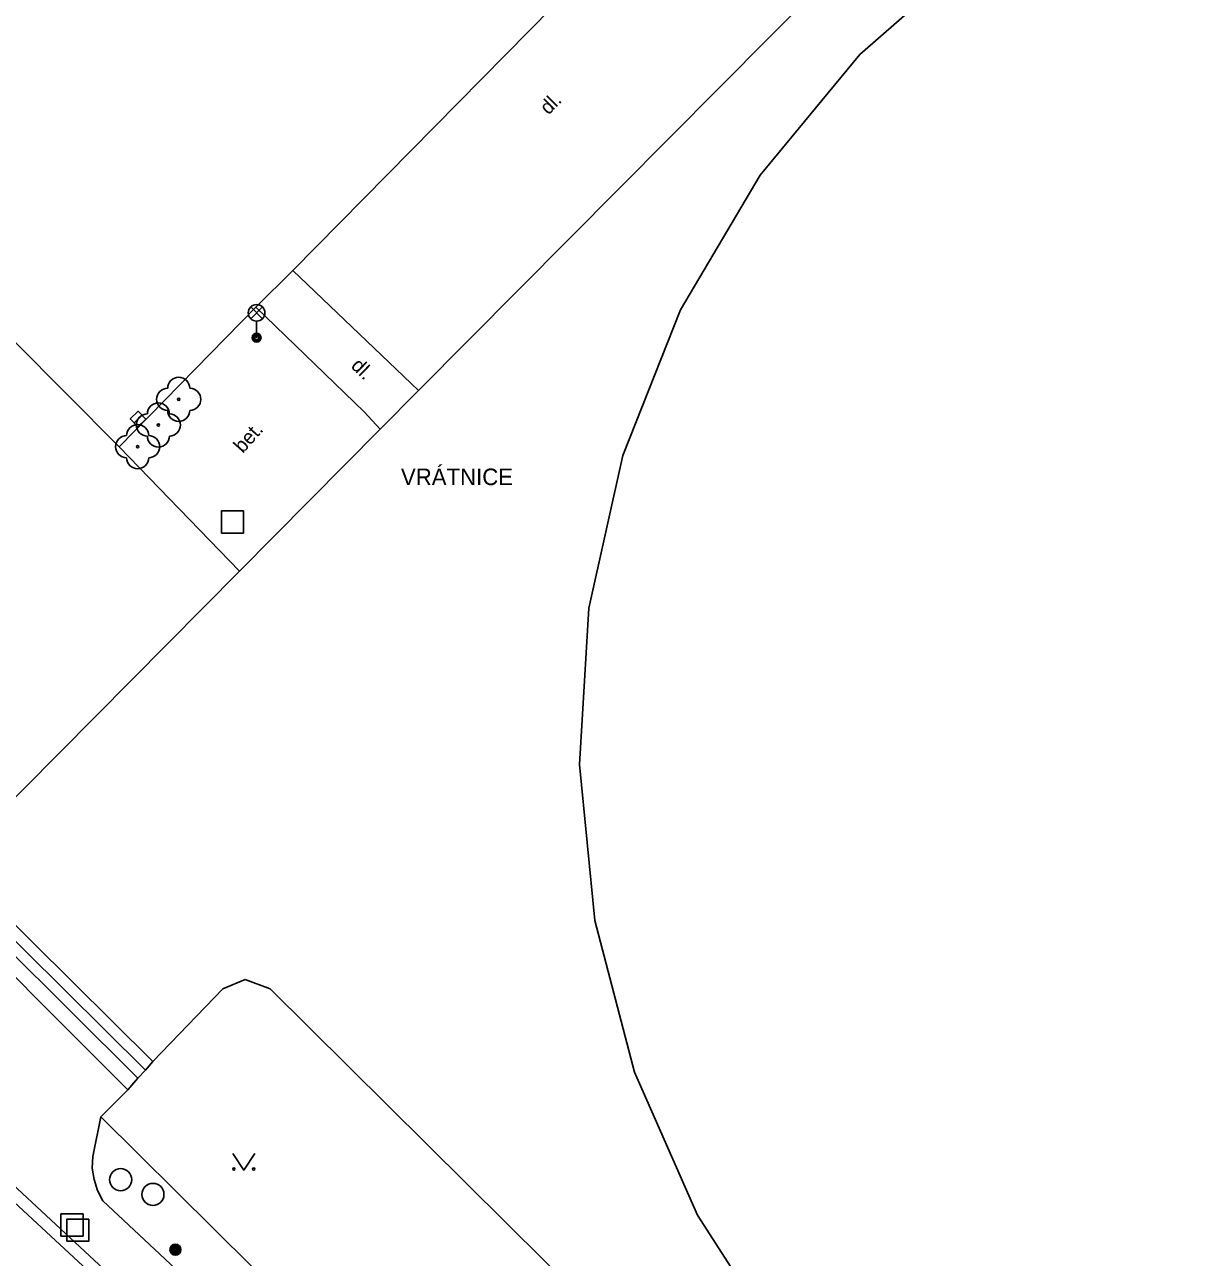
# Model space of a CAD drawing. Extents: x -598932 to -598196, y -1162207 to -1161504.
# Drawn here: x -598778.9 to -598725.7, y -1161799.2 to -1161743.4 of the extents above; entities that cross this region are included whole.
import ezdxf

# ---------------------------------------------------------------- set-up
doc = ezdxf.new("R2010")
doc.units = 0
for name, color, linetype in [('Level 22', 7, 'Continuous'), ('Level 25', 7, 'Continuous'), ('Level 26', 7, 'Continuous'), ('Level 27', 7, 'Continuous'), ('Level 33', 7, 'Continuous'), ('Level 36', 7, 'Continuous'), ('TM - budovy zdene_ betonove - VP', 7, 'Continuous'), ('TM - komunikace - VP', 7, 'Continuous'), ('TM - plot dreveny_ kovovy - VP', 7, 'Continuous'), ('TM - popis objektu', 7, 'Continuous'), ('TM - popis povrchu', 7, 'Continuous'), ('TM - rozhrani mezi zpev. plochami mezi sebou - VP', 7, 'Continuous'), ('TM - rozhrani ploch obecne - VP', 7, 'Continuous'), ('TM - schody - VP', 7, 'Continuous'), ('TM - vjezd na pozemek', 7, 'Continuous'), ('TM - zed operna - VP', 7, 'Continuous')]:
    doc.layers.add(name, color=color, linetype=linetype)

msp = doc.modelspace()

# ---------------------------------------------------------------- linework, layer by layer
at = {"layer": 'Level 22'}
for centre in [(-598771.92, -1161760.34), (-598772.84, -1161761.5), (-598773.78, -1161762.48)]:
    msp.add_circle(centre, 0.05, dxfattribs=at)
for centre, start, end in [((-598771.92, -1161759.84), 0, 180), ((-598772.42, -1161760.34), 90, 270), ((-598771.42, -1161760.34), 270, 90), ((-598772.84, -1161761), 0, 180), ((-598773.34, -1161761.5), 90, 270), ((-598771.92, -1161760.84), 180, 0), ((-598772.34, -1161761.5), 270, 90), ((-598773.78, -1161761.98), 0, 180), ((-598774.28, -1161762.48), 90, 270), ((-598772.84, -1161762), 180, 0), ((-598773.28, -1161762.48), 270, 90), ((-598773.78, -1161762.98), 180, 0)]:
    msp.add_arc(centre, 0.5, start, end, dxfattribs=at)
at = {"layer": 'Level 25'}
for radius in [0.25, 0.2, 0.15, 0.1, 0.05]:
    msp.add_circle((-598772.07, -1161798.81), radius, dxfattribs=at)
at = {"layer": 'Level 26'}
for points in [[(-598769.99, -1161766.39), (-598768.99, -1161766.39), (-598768.99, -1161765.39), (-598769.99, -1161765.39)], [(-598777.25, -1161798.19), (-598776.25, -1161798.19), (-598776.25, -1161797.19), (-598777.25, -1161797.19)], [(-598776.99, -1161798.43), (-598775.99, -1161798.43), (-598775.99, -1161797.43), (-598776.99, -1161797.43)]]:
    msp.add_lwpolyline(points, close=True, dxfattribs=at)
at = {"layer": 'Level 27'}
msp.add_line((-598773.941, -1161761.402), (-598773.579, -1161761.058), dxfattribs=at)
msp.add_lwpolyline([(-598773.769, -1161761.583), (-598773.407, -1161761.239), (-598773.751, -1161760.877), (-598774.113, -1161761.221)], close=True, dxfattribs=at)
for centre in [(-598774.55, -1161795.64), (-598773.09, -1161796.31)]:
    msp.add_circle(centre, 0.5, dxfattribs=at)
at = {"layer": 'Level 33'}
for p, q in [((-598768.665, -1161756.69), (-598768.135, -1161756.16)), ((-598768.665, -1161756.16), (-598768.135, -1161756.69)), ((-598768.4, -1161756.8), (-598768.4, -1161757.55))]:
    msp.add_line(p, q, dxfattribs=at)
for centre, radius in [((-598768.4, -1161756.425), 0.375), ((-598768.4, -1161757.55), 0.2), ((-598768.4, -1161757.55), 0.145), ((-598768.4, -1161757.55), 0.0876)]:
    msp.add_circle(centre, radius, dxfattribs=at)
at = {"layer": 'Level 36'}
msp.add_lwpolyline([(-598769.48, -1161794.46), (-598768.98, -1161795.21), (-598768.48, -1161794.46)], dxfattribs=at)
for centre in [(-598769.43, -1161795.16), (-598768.531, -1161795.16)]:
    msp.add_circle(centre, 0.05, dxfattribs=at)
at = {"layer": 'TM - budovy zdene_ betonove - VP'}
for points in [[(-598740.65, -1161739.35), (-598761.07, -1161759.94)], [(-598741.11, -1161744.74), (-598735.78, -1161740.06)], [(-598745.63, -1161750.19), (-598741.11, -1161744.74)], [(-598749.23, -1161756.29), (-598745.63, -1161750.19)], [(-598751.83, -1161762.88), (-598749.23, -1161756.29)], [(-598761.07, -1161759.94), (-598762.81, -1161761.69)], [(-598762.81, -1161761.69), (-598769.17, -1161768.11)], [(-598753.37, -1161769.79), (-598751.83, -1161762.88)], [(-598769.17, -1161768.11), (-598782.22, -1161781.26)], [(-598753.79, -1161776.86), (-598753.37, -1161769.79)], [(-598753.1, -1161783.91), (-598753.79, -1161776.86)], [(-598782.22, -1161781.26), (-598773.09, -1161790.29)], [(-598751.3, -1161790.77), (-598753.1, -1161783.91)], [(-598769.92, -1161787.01), (-598768.91, -1161786.59)], [(-598768.91, -1161786.59), (-598767.78, -1161787)], [(-598773.09, -1161790.29), (-598769.92, -1161787.01)], [(-598767.78, -1161787), (-598718.05, -1161836.34), (-598715.66, -1161838.73), (-598715.52, -1161838.87), (-598715.47, -1161838.91)], [(-598748.45, -1161797.25), (-598751.3, -1161790.77)], [(-598744.62, -1161803.21), (-598748.45, -1161797.25)]]:
    msp.add_lwpolyline(points, dxfattribs=at)
at = {"layer": 'TM - komunikace - VP'}
for points in [[(-598766.76, -1161754.51), (-598748.59, -1161736.07)], [(-598768.44, -1161756.17), (-598766.76, -1161754.51)], [(-598774.62, -1161762.49), (-598768.44, -1161756.17)], [(-598780.31, -1161795.05), (-598767.93, -1161806.55), (-598756.48, -1161817.3), (-598742.56, -1161830.25), (-598726.93, -1161844.8)]]:
    msp.add_lwpolyline(points, dxfattribs=at)
at = {"layer": 'TM - plot dreveny_ kovovy - VP'}
for points in [[(-598786.49, -1161750.55), (-598774.62, -1161762.49)], [(-598774.62, -1161762.49), (-598769.17, -1161768.11)]]:
    msp.add_lwpolyline(points, dxfattribs=at)
at = {"layer": 'TM - rozhrani mezi zpev. plochami mezi sebou - VP'}
msp.add_lwpolyline([(-598807.63, -1161770.5), (-598804.78, -1161773.16), (-598790.76, -1161786.11), (-598776.47, -1161799.34), (-598761.8, -1161812.95), (-598747.67, -1161826.17), (-598733.02, -1161839.81), (-598718.51, -1161853.3), (-598715.9, -1161855.73), (-598707.31, -1161863.72)], dxfattribs=at)
at = {"layer": 'TM - rozhrani ploch obecne - VP'}
for points in [[(-598766.76, -1161754.51), (-598762.42, -1161758.65), (-598761.07, -1161759.94)], [(-598768.44, -1161756.17), (-598763.54, -1161760.91), (-598762.81, -1161761.69)], [(-598774.23, -1161791.57), (-598773.77, -1161791.05), (-598773.43, -1161790.68), (-598773.09, -1161790.29)], [(-598775.81, -1161794.6), (-598775.44, -1161792.8)], [(-598775.59, -1161796.13), (-598775.75, -1161795.64), (-598775.83, -1161795.12), (-598775.81, -1161794.6)], [(-598775.35, -1161796.6), (-598775.59, -1161796.13)], [(-598725.07, -1161843.45), (-598740.84, -1161828.75), (-598754.98, -1161815.6), (-598766.67, -1161804.73), (-598775.35, -1161796.6)]]:
    msp.add_lwpolyline(points, dxfattribs=at)
at = {"layer": 'TM - schody - VP'}
for points in [[(-598782.57, -1161781.62), (-598773.43, -1161790.68)], [(-598782.91, -1161781.97), (-598773.77, -1161791.05)]]:
    msp.add_lwpolyline(points, dxfattribs=at)
at = {"layer": 'TM - vjezd na pozemek'}
msp.add_lwpolyline([(-598783.37, -1161782.43), (-598774.23, -1161791.57)], dxfattribs=at)
at = {"layer": 'TM - zed operna - VP'}
msp.add_lwpolyline([(-598724.63, -1161843), (-598737.51, -1161830.31), (-598750.87, -1161817.1), (-598765.19, -1161802.96), (-598775.44, -1161792.8), (-598774.23, -1161791.57)], dxfattribs=at)

# ---------------------------------------------------------------- texts
at = {"layer": 'TM - popis objektu'}
msp.add_text('VRÁTNICE', height=0.75, dxfattribs=at).set_placement((-598761.87, -1161764.22))
at = {"layer": 'TM - popis povrchu'}
for s, rotation, p in [('dl.', 45, (-598755.2, -1161747.5)), ('dl.', 316, (-598764.17, -1161758.87)), ('bet.', 48.2611, (-598769.02, -1161762.81))]:
    msp.add_text(s, height=0.65, rotation=rotation, dxfattribs=at).set_placement(p)

doc.saveas('drawing.dxf')
